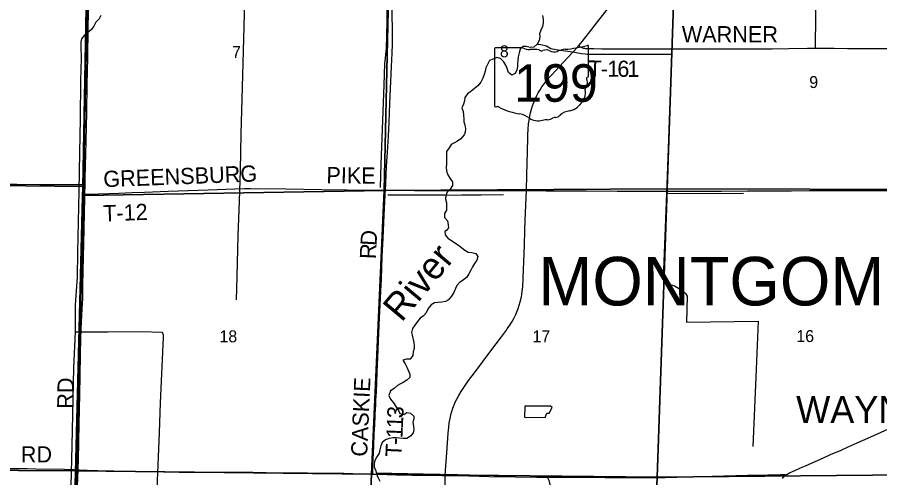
# Model space of a CAD drawing. Extents: x 1443599 to 1910620, y 1028088 to 1361369.
# Drawn here: x 1682963 to 1698953, y 1202581 to 1211112 of the extents above; entities that cross this region are included whole.
import ezdxf

# ---------------------------------------------------------------- set-up
doc = ezdxf.new("R2010")
doc.units = 0
for name, color, linetype in [('GM_X_Corporation_Text', 7, 'Continuous'), ('GM_X_County_Road', 7, 'Continuous'), ('GM_X_County_Road_Text', 7, 'Continuous'), ('GM_X_Major_River', 7, 'Continuous'), ('GM_X_Major_River_Text', 7, 'Continuous'), ('GM_X_Minor_Lake', 7, 'Continuous'), ('GM_X_Minor_River', 7, 'Continuous'), ('GM_X_Section', 7, 'Continuous'), ('GM_X_Section_Text', 7, 'Continuous'), ('GM_X_State_Location', 7, 'Continuous'), ('GM_X_State_Route', 7, 'Continuous'), ('GM_X_State_Shield', 7, 'Continuous'), ('GM_X_Township', 7, 'Continuous'), ('GM_X_Township_Road', 7, 'Continuous'), ('GM_X_Township_Road_Text', 7, 'Continuous'), ('GM_X_Township_Text', 7, 'Continuous')]:
    doc.layers.add(name, color=color, linetype=linetype)

msp = doc.modelspace()

# ---------------------------------------------------------------- linework, layer by layer
at = {"layer": 'GM_X_County_Road'}
for points in [[(1684221, 1208013), (1684224, 1208115), (1684229, 1208378), (1684234, 1208574), (1684239, 1208821), (1684253, 1209346), (1684261, 1209871), (1684271, 1210363), (1684280, 1210905), (1684286, 1211200), (1684290, 1211446), (1684298, 1211774), (1684301, 1211988), (1684305, 1212168), (1684314, 1212644), (1684321, 1212923), (1684324, 1213104), (1684328, 1213301), (1684329, 1213319)], [(1684217, 1207834), (1684221, 1208013)], [(1684092, 1202730), (1684093, 1202756), (1684098, 1202913), (1684105, 1203242), (1684111, 1203586), (1684116, 1203832), (1684128, 1204456), (1684136, 1204883), (1684142, 1205145), (1684148, 1205342), (1684168, 1205719), (1684177, 1205899), (1684182, 1206129), (1684188, 1206425), (1684197, 1206917), (1684215, 1207770), (1684217, 1207834)], [(1681391, 1202745), (1681487, 1202746), (1681816, 1202750), (1682045, 1202749), (1682259, 1202751), (1682636, 1202754), (1683145, 1202750), (1683309, 1202748), (1683834, 1202739), (1684015, 1202734), (1684092, 1202730)], [(1683931, 1197443), (1683930, 1197484), (1683932, 1197682), (1683941, 1197994), (1683952, 1198420), (1683956, 1198584), (1683971, 1199175), (1683977, 1199273), (1683984, 1199355), (1683989, 1199421), (1683998, 1199683), (1684010, 1200077), (1684020, 1200438), (1684028, 1200733), (1684045, 1201308), (1684055, 1201587), (1684066, 1201931), (1684076, 1202276), (1684085, 1202571), (1684092, 1202730)], [(1684092, 1202730), (1684113, 1202729), (1684261, 1202721), (1684458, 1202714), (1684753, 1202707), (1685048, 1202702), (1685475, 1202695), (1685672, 1202693), (1685967, 1202687), (1686131, 1202685), (1686279, 1202687), (1686574, 1202684), (1686952, 1202685), (1687330, 1202683), (1687576, 1202679), (1688216, 1202674), (1688347, 1202672), (1688610, 1202669), (1688823, 1202666), (1689020, 1202665), (1689184, 1202661), (1689414, 1202653), (1689559, 1202649)], [(1689559, 1202649), (1689644, 1202647), (1689824, 1202641), (1689988, 1202635), (1690283, 1202632), (1690595, 1202628), (1690698, 1202626)], [(1690698, 1202626), (1690841, 1202624), (1690898, 1202623)], [(1690898, 1202623), (1691005, 1202623), (1691009, 1202623)], [(1691009, 1202623), (1691334, 1202616), (1691711, 1202607), (1692203, 1202597), (1692597, 1202591), (1692909, 1202591), (1693106, 1202592), (1693516, 1202589), (1693861, 1202586), (1694156, 1202587), (1694370, 1202586), (1694714, 1202585), (1694977, 1202588), (1695190, 1202592), (1695469, 1202601), (1695633, 1202605), (1695846, 1202611), (1696060, 1202617), (1696503, 1202629), (1696880, 1202637), (1697110, 1202643), (1697173, 1202643), (1697186, 1202642), (1697197, 1202640), (1697218, 1202636)]]:
    msp.add_lwpolyline(points, dxfattribs=at)
at = {"layer": 'GM_X_Major_River'}
for points in [[(1692702, 1211142), (1692711, 1211078), (1692713, 1211008), (1692700, 1210938), (1692667, 1210874), (1692647, 1210802), (1692650, 1210748), (1692641, 1210682), (1692602, 1210615), (1692539, 1210558), (1692470, 1210553), (1692398, 1210568), (1692338, 1210571), (1692285, 1210522), (1692268, 1210452), (1692252, 1210376), (1692241, 1210312), (1692240, 1210248), (1692235, 1210198), (1692224, 1210136), (1692195, 1210070), (1692132, 1210038), (1692072, 1210087), (1692044, 1210161), (1692021, 1210226), (1691980, 1210293), (1691919, 1210348), (1691851, 1210365), (1691786, 1210338), (1691721, 1210308), (1691678, 1210236), (1691651, 1210174), (1691640, 1210115), (1691620, 1210049), (1691597, 1209981), (1691556, 1209912), (1691504, 1209842), (1691443, 1209789), (1691374, 1209738), (1691309, 1209693), (1691261, 1209624), (1691256, 1209566), (1691237, 1209502), (1691206, 1209435), (1691227, 1209368), (1691239, 1209296), (1691240, 1209223), (1691245, 1209173), (1691262, 1209119), (1691271, 1209044), (1691268, 1208986), (1691251, 1208932), (1691187, 1208861), (1691122, 1208814), (1691059, 1208778), (1691007, 1208752), (1690970, 1208691), (1690918, 1208622), (1690919, 1208565), (1690920, 1208497), (1690921, 1208445), (1690920, 1208393), (1690915, 1208335), (1690922, 1208267), (1690941, 1208202), (1690985, 1208133), (1691034, 1208066), (1691035, 1207996), (1690988, 1207929), (1690931, 1207874), (1690907, 1207808), (1690900, 1207740), (1690921, 1207675), (1690924, 1207605), (1690918, 1207539), (1690881, 1207475), (1690886, 1207403), (1690939, 1207340), (1690948, 1207307), (1690957, 1207213)], [(1690957, 1207213), (1690924, 1207163), (1690893, 1207140), (1690896, 1207080), (1690947, 1207019), (1691012, 1206974), (1691078, 1206934), (1691141, 1206887), (1691207, 1206840), (1691260, 1206795), (1691324, 1206760), (1691388, 1206752), (1691462, 1206735), (1691499, 1206678), (1691485, 1206610), (1691440, 1206549), (1691403, 1206488), (1691372, 1206424), (1691332, 1206360), (1691295, 1206297), (1691228, 1206240), (1691163, 1206197), (1691114, 1206140), (1691089, 1206084), (1691055, 1206010), (1691016, 1205945), (1690960, 1205878), (1690900, 1205847), (1690835, 1205832), (1690767, 1205829), (1690698, 1205820), (1690634, 1205785), (1690584, 1205716), (1690541, 1205637), (1690495, 1205579), (1690432, 1205536), (1690383, 1205473), (1690332, 1205410), (1690291, 1205344), (1690275, 1205275), (1690282, 1205224), (1690314, 1205087), (1690321, 1205025), (1690322, 1204975), (1690303, 1204911), (1690295, 1204843), (1690248, 1204776), (1690180, 1204781), (1690113, 1204758), (1690152, 1204691), (1690185, 1204630), (1690239, 1204501), (1690244, 1204437), (1690183, 1204386), (1690120, 1204343), (1690069, 1204318), (1690015, 1204293), (1689949, 1204236), (1689882, 1204189), (1689853, 1204107), (1689884, 1204036), (1689936, 1203967), (1689983, 1203904), (1690028, 1203829), (1690055, 1203774), (1690127, 1203755), (1690186, 1203790), (1690256, 1203775), (1690315, 1203724), (1690314, 1203674), (1690299, 1203604), (1690312, 1203539), (1690313, 1203473), (1690306, 1203411), (1690254, 1203354), (1690183, 1203311), (1690117, 1203306), (1690047, 1203313), (1689997, 1203318), (1689929, 1203321)], [(1689929, 1203321), (1689860, 1203311), (1689788, 1203284), (1689731, 1203233), (1689703, 1203171), (1689688, 1203099), (1689671, 1203037), (1689631, 1202970), (1689592, 1202900), (1689579, 1202848), (1689578, 1202784), (1689609, 1202711), (1689624, 1202655), (1689649, 1202592), (1689687, 1202516)]]:
    msp.add_lwpolyline(points, dxfattribs=at)
at = {"layer": 'GM_X_Minor_Lake'}
msp.add_line((1692375, 1203909), (1692368, 1203703), dxfattribs=at)
msp.add_lwpolyline([(1692368, 1203703), (1692749, 1203700), (1692782, 1203778), (1692826, 1203777), (1692878, 1203884), (1692847, 1203907), (1692375, 1203909)], dxfattribs=at)
at = {"layer": 'GM_X_Minor_River'}
for points in [[(1689845, 1214434), (1689848, 1214351), (1689837, 1213970), (1689826, 1213397), (1689808, 1212754), (1689809, 1211974), (1689813, 1211023), (1689804, 1210532), (1689773, 1210250), (1689759, 1209857), (1689742, 1209364), (1689725, 1208873), (1689706, 1208397), (1689690, 1207958)], [(1687201, 1213098), (1687193, 1212571), (1687177, 1211737), (1687168, 1211172), (1687143, 1210260), (1687125, 1209599), (1687109, 1208951), (1687094, 1208278), (1687075, 1207707), (1687053, 1207068), (1687033, 1206310), (1687021, 1205877)], [(1697010, 1211801), (1697768, 1211803), (1697754, 1210525)], [(1684510, 1211146), (1684481, 1211083), (1684422, 1211022), (1684386, 1210948), (1684341, 1210883), (1684267, 1210822), (1684204, 1210773), (1684152, 1210710), (1684139, 1210659), (1684142, 1210563)], [(1684142, 1210563), (1684146, 1210357), (1684138, 1209934), (1684131, 1209232), (1684117, 1208599), (1684108, 1207889), (1684081, 1206755), (1684072, 1206294), (1684038, 1205785), (1684035, 1205282), (1684008, 1204619), (1683996, 1204037), (1683978, 1203181), (1683957, 1202428)], [(1692602, 1210615), (1692672, 1210608), (1692776, 1210580), (1692855, 1210534), (1693023, 1210503), (1693171, 1210485), (1693291, 1210468), (1693421, 1210442), (1693492, 1210432), (1693531, 1210430), (1693604, 1210426), (1693675, 1210426)], [(1693675, 1210426), (1695091, 1210428), (1695028, 1208679), (1695000, 1207845), (1694942, 1206429), (1694939, 1206259), (1694941, 1206223), (1694972, 1206194), (1695050, 1206169), (1695148, 1206137), (1695220, 1206096), (1695275, 1206059), (1695327, 1206020), (1695352, 1205992), (1695384, 1205943), (1695368, 1205464), (1696700, 1205484), (1696655, 1204442), (1696599, 1203162)], [(1695000, 1207845), (1696426, 1207851)], [(1691980, 1207824), (1691562, 1207813), (1691205, 1207818), (1691061, 1207812), (1690890, 1207815), (1690576, 1207819), (1689833, 1207813)], [(1684035, 1205282), (1684645, 1205287), (1685267, 1205288), (1685642, 1205281), (1685659, 1205260), (1685671, 1205226), (1685666, 1205178), (1685615, 1203966), (1685595, 1203417), (1685549, 1202375), (1685502, 1201341), (1685464, 1200635), (1685414, 1199666), (1685362, 1198562), (1685315, 1197660), (1685289, 1197139)], [(1689618, 1202675), (1690487, 1202655), (1691124, 1202642), (1691800, 1202625), (1692702, 1202615), (1692745, 1202610), (1692786, 1202595), (1692802, 1202575), (1692821, 1202535), (1692849, 1202404), (1692875, 1202305), (1692923, 1202192), (1692976, 1202127), (1693039, 1202083), (1693141, 1202037), (1693348, 1201947), (1693489, 1201887), (1693537, 1201866), (1693587, 1201833)]]:
    msp.add_lwpolyline(points, dxfattribs=at)
at = {"layer": 'GM_X_Section'}
for points in [[(1679041, 1213332), (1684284, 1213369), (1684296, 1213220), (1684193, 1207979), (1678843, 1208036)], [(1684296, 1213220), (1689884, 1213191), (1689766, 1207900), (1684193, 1207809), (1684193, 1207979)], [(1689884, 1213191), (1695190, 1213159), (1695010, 1207931), (1689766, 1207900)], [(1695190, 1213159), (1700458, 1213141), (1700322, 1207924), (1695010, 1207931)], [(1684193, 1207979), (1684193, 1207809), (1684061, 1202709), (1678667, 1202740), (1678843, 1208036)], [(1684193, 1207809), (1689766, 1207900), (1689528, 1202650), (1684061, 1202709)], [(1695010, 1207931), (1694826, 1202591), (1689528, 1202650), (1689766, 1207900)], [(1695010, 1207931), (1700322, 1207924), (1700149, 1202640), (1694826, 1202591)], [(1678667, 1202740), (1684061, 1202709), (1683913, 1197462), (1678517, 1197443)], [(1684061, 1202709), (1689528, 1202650), (1689300, 1197389), (1683913, 1197462)], [(1689528, 1202650), (1694826, 1202591), (1694624, 1197366), (1689300, 1197389)], [(1694826, 1202591), (1700149, 1202640), (1699955, 1197367), (1694624, 1197366)]]:
    msp.add_lwpolyline(points, close=True, dxfattribs=at)
at = {"layer": 'GM_X_State_Route'}
for points in [[(1692862, 1210035), (1692941, 1210122), (1693088, 1210277), (1693256, 1210457), (1693355, 1210567), (1693372, 1210587), (1693441, 1210667), (1693553, 1210808), (1693744, 1211055), (1693906, 1211262), (1694217, 1211664), (1694358, 1211846), (1694529, 1212067), (1694649, 1212223), (1694727, 1212328), (1694793, 1212423), (1694846, 1212506), (1694888, 1212577), (1694927, 1212649), (1694930, 1212657)], [(1692431, 1208931), (1692436, 1209037), (1692443, 1209135), (1692451, 1209200), (1692465, 1209280), (1692479, 1209344), (1692495, 1209408), (1692515, 1209470), (1692537, 1209532), (1692562, 1209592), (1692590, 1209651), (1692621, 1209709), (1692655, 1209765), (1692691, 1209820), (1692738, 1209886), (1692789, 1209951), (1692842, 1210013), (1692862, 1210035)], [(1692402, 1207900), (1692411, 1208200), (1692421, 1208610), (1692430, 1208889), (1692431, 1208931)], [(1692033, 1205318), (1692048, 1205339), (1692094, 1205407), (1692138, 1205476), (1692170, 1205534), (1692199, 1205593), (1692226, 1205653), (1692250, 1205715), (1692271, 1205777), (1692288, 1205841), (1692303, 1205905), (1692316, 1205970), (1692325, 1206035), (1692333, 1206117), (1692344, 1206281), (1692366, 1206888), (1692375, 1207167), (1692382, 1207347), (1692398, 1207774), (1692402, 1207900)], [(1690898, 1202623), (1690908, 1202799), (1690926, 1203044), (1690952, 1203405), (1690962, 1203519), (1690972, 1203600), (1690986, 1203681), (1691000, 1203745), (1691017, 1203808), (1691038, 1203870), (1691061, 1203931), (1691087, 1203991), (1691116, 1204050), (1691148, 1204107), (1691190, 1204177), (1691253, 1204273), (1691329, 1204380), (1691437, 1204524), (1691743, 1204931), (1691941, 1205193), (1692033, 1205318)], [(1697147, 1202568), (1697169, 1202593), (1697193, 1202616), (1697218, 1202636), (1697219, 1202636), (1697247, 1202655), (1697277, 1202670), (1697337, 1202697), (1697381, 1202718), (1697486, 1202763), (1697575, 1202803), (1697920, 1202957), (1698039, 1203011), (1698235, 1203095), (1698370, 1203155), (1698535, 1203229), (1698730, 1203315), (1698910, 1203394), (1699240, 1203541)], [(1691130, 1197359), (1691090, 1197539), (1691045, 1197748), (1690924, 1198309), (1690885, 1198502), (1690867, 1198599), (1690858, 1198664), (1690853, 1198729), (1690851, 1198811), (1690851, 1198942), (1690851, 1199057), (1690854, 1199336), (1690864, 1199960), (1690866, 1200157), (1690869, 1200321), (1690871, 1200501), (1690879, 1201207), (1690885, 1201667), (1690894, 1202488), (1690898, 1202619), (1690898, 1202623)]]:
    msp.add_lwpolyline(points, dxfattribs=at)
at = {"layer": 'GM_X_State_Shield'}
for p, q in [((1693551, 1210020), (1693551, 1210573)), ((1691811, 1210529), (1691811, 1209472)), ((1692338, 1210547), (1691828, 1210547)), ((1693551, 1210020), (1693551, 1210020))]:
    msp.add_line(p, q, dxfattribs=at)
for centre, major_axis, start_param, end_param in [((1692931, 1211987), (1845, 0), 4.814394, 5.042369), ((1693532, 1210575), (19.4, 0), 6.141152, 7.989035), ((1691831, 1210531), (20.2, 0), 1.712693, 3.28349), ((1692459, 1210669), (196, 0), 4.042523, 4.731795), ((1692524, 1209954), (702, 0), 1.404758, 1.657858), ((1692683, 1210536), (56.4, 0), 3.836095, 5.185415), ((1692766, 1210414), (117, 0), 0.950623, 2.079405), ((1692917, 1210582), (141, 0), 4.081561, 5.145723), ((1693167, 1210224), (371, 0), 1.699011, 2.107814), ((1693547, 1209980), (30, 0), 1.883978, 3.671073), ((1693356, 1209910), (180, 0), 5.934695, 6.695948), ((1693530, 1210018), (20.7, 0), 5.05454, 6.418171), ((1693035, 1209719), (462, 0), 5.101752, 6.440018), ((1693620, 1209789), (131, 0), 2.387724, 3.262537), ((1691831, 1209470), (20.3, 0), 3.00124, 4.508301), ((1691834, 1209578), (155, 0), 4.665946, 4.897461), ((1691866, 1209411), (56, 0), 0.519207, 1.627899), ((1692572, 1210360), (1333, 0), 4.195997, 4.488961), ((1692175, 1208997), (417, 0), 0.823519, 1.323587), ((1692909, 1209370), (149, 0), 4.937069, 5.64225), ((1693229, 1209175), (253, 0), 1.647645, 2.488434), ((1692626, 1209406), (265, 0), 4.026481, 4.996735), ((1692779, 1209040), (217, 0), 1.495662, 1.94098), ((1692798, 1209327), (141, 0), 4.691044, 5.507374), ((1692926, 1209224), (39.7, 0), 1.147584, 2.315152)]:
    msp.add_ellipse(centre, major_axis=major_axis, ratio=0.8, start_param=start_param, end_param=end_param, dxfattribs=at)
at = {"layer": 'GM_X_Township'}
for points in [[(1684277, 1213275), (1684181, 1207969), (1684176, 1207786), (1684041, 1202677), (1683895, 1197434), (1683730, 1192122), (1683679, 1186812), (1681032, 1186821)], [(1683679, 1186812), (1683730, 1192122), (1683895, 1197434), (1684041, 1202677), (1684176, 1207786), (1684181, 1207969), (1684277, 1213275)]]:
    msp.add_lwpolyline(points, dxfattribs=at)
at = {"layer": 'GM_X_Township_Road'}
for points in [[(1689787, 1207906), (1689794, 1208038), (1689811, 1208350), (1689827, 1208612), (1689843, 1208907), (1689857, 1209169), (1689872, 1209513), (1689903, 1210202), (1689913, 1210448), (1689917, 1210612), (1689917, 1210793), (1689916, 1211253), (1689915, 1211482), (1689911, 1211794), (1689911, 1212434), (1689911, 1212746), (1689914, 1213124), (1689915, 1213201)], [(1693372, 1210587), (1693400, 1210567), (1693414, 1210558), (1693428, 1210551), (1693443, 1210545), (1693458, 1210541), (1693477, 1210538), (1693497, 1210536), (1693541, 1210534), (1693588, 1210532), (1693653, 1210530), (1693801, 1210529), (1693883, 1210528), (1694097, 1210528), (1694508, 1210527), (1695000, 1210526), (1695296, 1210526), (1695493, 1210527), (1695888, 1210526), (1696183, 1210527), (1696512, 1210527), (1696693, 1210528), (1696956, 1210529), (1697268, 1210534), (1697613, 1210537), (1697810, 1210538), (1698106, 1210537), (1698352, 1210534), (1698549, 1210534), (1698779, 1210532), (1699091, 1210531)], [(1681573, 1208031), (1681575, 1208031), (1681789, 1208030), (1682265, 1208026), (1682544, 1208023), (1682691, 1208022), (1682954, 1208019), (1683381, 1208015), (1684021, 1208011), (1684168, 1208012), (1684221, 1208013)], [(1684217, 1207834), (1684285, 1207836), (1684467, 1207841), (1684845, 1207855), (1685091, 1207864), (1685321, 1207873), (1685763, 1207889), (1686502, 1207917), (1686994, 1207935), (1687174, 1207940), (1687289, 1207941), (1687945, 1207931), (1688602, 1207921), (1689078, 1207915), (1689439, 1207909), (1689764, 1207906), (1689787, 1207906)], [(1689608, 1203927), (1689609, 1203939), (1689613, 1204021), (1689621, 1204168), (1689636, 1204529), (1689643, 1204677), (1689649, 1204808), (1689675, 1205415), (1689687, 1205661), (1689703, 1206038), (1689713, 1206267), (1689731, 1206677), (1689747, 1207022), (1689767, 1207448), (1689783, 1207825), (1689787, 1207906)], [(1689787, 1207906), (1690326, 1207905), (1690605, 1207905), (1690785, 1207905), (1690998, 1207905), (1691212, 1207904), (1691392, 1207903), (1691934, 1207902), (1692328, 1207901), (1692402, 1207900)], [(1692402, 1207900), (1692459, 1207900), (1692771, 1207897), (1693132, 1207897), (1693510, 1207894), (1694084, 1207892), (1694331, 1207891), (1694528, 1207891), (1694790, 1207889), (1695086, 1207891), (1695316, 1207891), (1695677, 1207891), (1696021, 1207892), (1696498, 1207894), (1696793, 1207896), (1697023, 1207898), (1697318, 1207899), (1697647, 1207901), (1697975, 1207904), (1698287, 1207904), (1698681, 1207905), (1699206, 1207903)], [(1689559, 1202649), (1689558, 1202671), (1689557, 1202712), (1689558, 1202810), (1689568, 1203040), (1689573, 1203170), (1689583, 1203399), (1689590, 1203564), (1689607, 1203891), (1689608, 1203907), (1689608, 1203923), (1689608, 1203927)]]:
    msp.add_lwpolyline(points, dxfattribs=at)

# ---------------------------------------------------------------- texts
at = {"layer": 'GM_X_Corporation_Text'}
msp.add_text('WAYNE', height=500, rotation=0, dxfattribs=at).set_placement((1697404, 1203593))
at = {"layer": 'GM_X_County_Road_Text'}
for rotation, p in [(89.0128, (1684002, 1203856)), (0, (1683029, 1202864))]:
    msp.add_text('RD', height=300, rotation=rotation, dxfattribs=at).set_placement(p)
at = {"layer": 'GM_X_Major_River_Text'}
msp.add_text('River', height=500.3, rotation=50.0943, dxfattribs=at).set_placement((1690087, 1205447))
at = {"layer": 'GM_X_Section_Text'}
for s, p in [('7', (1686945, 1210356)), ('8', (1691910, 1210371)), ('9', (1697646, 1209801)), ('18', (1686712, 1205091)), ('17', (1692515, 1205089)), ('16', (1697406, 1205095))]:
    msp.add_text(s, height=221, rotation=0, dxfattribs=at).set_placement(p)
at = {"layer": 'GM_X_State_Location'}
for s in ['s', 'r']:
    msp.add_text(s, height=1, dxfattribs=at).set_placement((1692661, 1209930))
msp.add_text('199', height=1, rotation=0, dxfattribs=at).set_placement((1692308, 1209857))
at = {"layer": 'GM_X_State_Shield'}
msp.add_text('199', height=696.1, dxfattribs=at).set_placement((1692173, 1209546))
at = {"layer": 'GM_X_Township_Road_Text'}
for s, rotation, p in [('WARNER', 0, (1695283, 1210647)), ('T', 358.9028, (1693550, 1210013)), ('1', 359.9301, (1693903, 1210009)), ('6', 359.9811, (1694088, 1210008)), ('1', 359.9991, (1694273, 1210008)), ('-', 359.7832, (1693779, 1210009)), ('GREENSBURG', 2.1629, (1684564, 1207963)), ('PIKE', 359.381, (1688693, 1208038)), ('T-12', 2.1212, (1684562, 1207329)), ('D', 86.6832, (1689623, 1206872)), ('R', 87.4545, (1689612, 1206627)), ('CASKIE', 87.535, (1689449, 1202966)), ('3', 87.5722, (1690119, 1203678)), ('1', 87.5136, (1690111, 1203493)), ('1', 87.498, (1690103, 1203308)), ('T', 87.4965, (1690087, 1202961)), ('-', 87.4961, (1690097, 1203185))]:
    msp.add_text(s, height=300, rotation=rotation, dxfattribs=at).set_placement(p)
at = {"layer": 'GM_X_Township_Text'}
msp.add_text('MONTGOMERY', height=900, rotation=0, dxfattribs=at).set_placement((1692622, 1205773))

doc.saveas('drawing.dxf')
